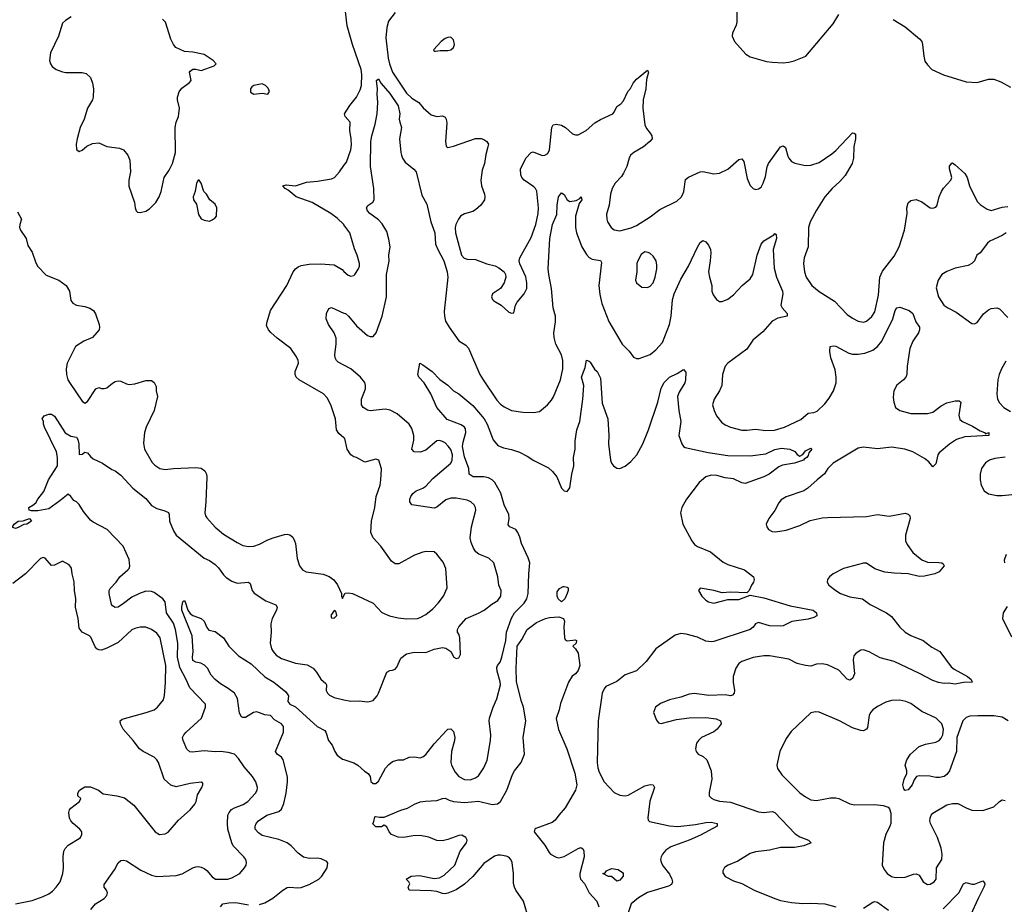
# Model space of a CAD drawing. Header units: inches. Extents: x 1682530 to 1839546, y 640742 to 791647.
# Tile 861 of 923: x 1827660 to 1834765, y 740448 to 746828. Entities that reach past the tile are written whole.
import ezdxf

# ---------------------------------------------------------------- set-up
doc = ezdxf.new("R2010")
doc.units = ezdxf.units.IN
doc.header["$MEASUREMENT"] = 0
doc.layers.add('B8724', color=7, linetype='Continuous')
doc.layers.add('B8734', color=7, linetype='Continuous')

msp = doc.modelspace()

# ---------------------------------------------------------------- linework, layer by layer
at = {"layer": 'B8724', "color": 5}
for points, elevation in [([(1828030.5, 746850), (1827990, 746822.9), (1827970, 746802.7), (1827940.3, 746710), (1827882.6, 746590), (1827874.9, 746534.9), (1827882, 746510), (1827894, 746490), (1827922.8, 746470), (1827970, 746452.2), (1827993.1, 746446.9), (1828110, 746448.4), (1828139.6, 746439.6), (1828170, 746410.7), (1828185.7, 746370), (1828193.7, 746330), (1828190.4, 746270), (1828184.4, 746250), (1828148.2, 746190), (1828124.4, 746110), (1828097.1, 746050), (1828074, 745970), (1828067.3, 745930), (1828071.1, 745891.1), (1828090, 745878), (1828110, 745886.8), (1828145.1, 745914.9), (1828185.4, 745934.6), (1828230, 745940.7), (1828290, 745914), (1828381.1, 745901.1), (1828408.7, 745888.7), (1828440.4, 745850), (1828454, 745814), (1828459.6, 745730), (1828448.7, 745670), (1828448.2, 745628.2), (1828488, 745510), (1828493, 745470), (1828500.7, 745450), (1828510, 745438.8), (1828530, 745437.3), (1828570, 745447.3), (1828597.2, 745462.8), (1828642.7, 745510), (1828666, 745550), (1828680.9, 745590), (1828703.7, 745690), (1828738, 745742), (1828762.7, 745790), (1828784, 745870), (1828782.7, 746050), (1828789.4, 746090), (1828806, 746130), (1828809.3, 746150), (1828812, 746190), (1828798.9, 746250), (1828798.9, 746270), (1828810, 746306.8), (1828830, 746334.9), (1828885.6, 746374.4), (1828898, 746390), (1828885.6, 746450), (1828890, 746457.3), (1828910.4, 746470.4), (1828930, 746470.4), (1828970, 746460.7), (1829063.7, 746496.3), (1829077.2, 746510), (1829054.9, 746534.9), (1828990, 746577), (1828910, 746595.1), (1828850, 746598), (1828787.7, 746627.7), (1828769.3, 746650), (1828750, 746688.7), (1828711.5, 746810), (1828690, 746831.8)], 720), ([(1830000, 745348.5), (1829998.9, 745350), (1829950, 745395.4), (1829904.2, 745430), (1829771.5, 745510), (1829654.3, 745550), (1829597.8, 745597.8), (1829575.1, 745610), (1829559.3, 745630), (1829583.3, 745636.7), (1829650, 745629.1), (1829730, 745657.3), (1829810, 745663.7), (1829910, 745680.9), (1829932, 745690), (1829968.6, 745731.4), (1830000, 745775.7)], 680), ([(1827643, 745443), (1827672.4, 745390), (1827660.3, 745350), (1827659.7, 745330), (1827665.8, 745310), (1827705.7, 745250), (1827719.7, 745199.7), (1827751, 745151), (1827775.3, 745075.3), (1827790, 745048.2), (1827850, 744985.3), (1827942, 744950), (1827995.5, 744910), (1828020.4, 744870), (1828030, 744802), (1828042.3, 744782.3), (1828068.8, 744768.8), (1828130, 744759.5), (1828167.3, 744747.3), (1828191.8, 744731.8), (1828207, 744707), (1828233.7, 744630), (1828236.5, 744610), (1828233.1, 744590), (1828184.7, 744535.3), (1828122, 744510), (1828062, 744470), (1828003.1, 744350), (1827995.3, 744310), (1827997.6, 744270), (1828008.4, 744230), (1828023.4, 744203.4), (1828110, 744076.3), (1828130, 744063.1), (1828150, 744074), (1828210, 744165.5), (1828230, 744176.3), (1828250, 744167.3), (1828270, 744167.3), (1828290, 744174), (1828330, 744206.8), (1828350, 744217.3), (1828370, 744222.8), (1828390, 744221), (1828430, 744201), (1828450, 744196), (1828490, 744201), (1828570, 744226.8), (1828610, 744224.7), (1828630.7, 744210.7), (1828643.6, 744183.6), (1828644.7, 744150), (1828654.8, 744110), (1828630, 744009.6), (1828571.8, 743890), (1828559.7, 743850), (1828552.7, 743772.7), (1828561.3, 743730), (1828615, 743635), (1828635.3, 743615.3), (1828671.6, 743591.6), (1828710, 743584.2), (1828770, 743591.3), (1828930, 743597.6), (1828970, 743592.7), (1828995.2, 743575.2), (1829007.6, 743550), (1829009.2, 743529.2), (1829003.5, 743350), (1828995.3, 743270), (1829000.4, 743250), (1829010, 743236.3), (1829070, 743168.7), (1829130, 743117.4), (1829230, 743056), (1829270, 743036.5), (1829310, 743027.7), (1829350, 743030.3), (1829390, 743044), (1829450, 743076.5), (1829490, 743092), (1829570, 743114.4), (1829590, 743117.1), (1829610, 743113), (1829630, 743095.5), (1829642.3, 743070), (1829649.1, 743049.1), (1829661.5, 742941.5), (1829678.4, 742890), (1829700.3, 742860.2), (1829726.5, 742846.5), (1829848.9, 742828.9), (1829892.8, 742812.8), (1829927.5, 742787.5), (1829953, 742753), (1829982, 742690), (1829982, 742670), (1829990, 742654), (1830000, 742674)], 680), ([(1830000, 743811.8), (1829963.8, 743843.8), (1829946.2, 743870), (1829938.7, 743950), (1829905.7, 744050), (1829879.6, 744099.6), (1829852, 744130), (1829677, 744230), (1829654, 744250), (1829646.6, 744270), (1829648.3, 744290), (1829671.1, 744350), (1829669.7, 744370), (1829657.5, 744397.5), (1829617, 744457), (1829518.4, 744530), (1829471.1, 744571.1), (1829454.5, 744590), (1829441.3, 744621.3), (1829445.4, 744650), (1829469.8, 744730.2), (1829588.2, 744910), (1829634, 745010), (1829649.8, 745030.2), (1829670, 745045.2), (1829690, 745055.5), (1829750, 745065.6), (1829830, 745066.4), (1829930, 745060.3), (1829986.1, 745026.1), (1830000, 745013.1)], 680), ([(1830000, 744335.7), (1829958.2, 744358.2), (1829946, 744370), (1829937.4, 744390), (1829935.1, 744410), (1829943.9, 744490), (1829942.7, 744530), (1829929.7, 744570), (1829887.3, 744630), (1829871.8, 744670), (1829874.7, 744710), (1829890, 744744), (1829910, 744752.7), (1830000, 744712.5)], 660), ([(1828172.3, 740410), (1828206, 740450), (1828269, 740490), (1828289.2, 740510), (1828293.2, 740530), (1828285.2, 740550), (1828269.3, 740570), (1828269.3, 740590), (1828344.6, 740695.4), (1828370, 740747.7), (1828390, 740762.4), (1828410, 740765.7), (1828430, 740761.1), (1828533.9, 740693.9), (1828610, 740658.6), (1828650, 740646.9), (1828790, 740654.6), (1828832.7, 740667.3), (1828910, 740710.4), (1828930, 740718), (1828950, 740719.3), (1828970, 740716.4), (1828990, 740706.4), (1829010.2, 740690.2), (1829050, 740644.9), (1829072, 740630), (1829162, 740630), (1829190, 740638), (1829249.4, 740670), (1829282.4, 740710), (1829293.3, 740730), (1829296.3, 740750), (1829291.2, 740770), (1829278.3, 740790), (1829200.9, 740870), (1829189.9, 740889.9), (1829163.1, 740990), (1829159.3, 741030), (1829162.2, 741090), (1829170.8, 741110), (1829188.7, 741131.3), (1829210, 741144.1), (1829273.5, 741166.5), (1829306.9, 741190), (1829362.4, 741250), (1829373.6, 741270), (1829376.9, 741290), (1829363.1, 741330), (1829341, 741370), (1829279.1, 741439.1), (1829239, 741499), (1829209.8, 741529.8), (1829163.6, 741543.6), (1829110, 741549.8), (1829070, 741548), (1828990, 741554.5), (1828903.7, 741543.7), (1828886.8, 741546.8), (1828866.8, 741566.8), (1828838.7, 741630), (1828835.1, 741650), (1828844.2, 741670), (1828862, 741690), (1828971.6, 741790), (1828999.7, 741870), (1829001.1, 741890), (1828888.5, 742008.5), (1828862, 742070), (1828815.7, 742155.7), (1828799.1, 742230), (1828800.6, 742330), (1828784.8, 742430), (1828770, 742474.8), (1828720.5, 742550), (1828710, 742629.4), (1828694, 742650), (1828630, 742696.8), (1828610, 742704.8), (1828570, 742705.3), (1828523.8, 742690), (1828470, 742663.5), (1828410, 742616.4), (1828370, 742591.3), (1828348.2, 742588.2), (1828330, 742599.3), (1828322, 742610), (1828306.3, 742690), (1828306.3, 742710), (1828313.6, 742726.4), (1828355.1, 742770), (1828382.4, 742810), (1828440.8, 742859.2), (1828449.7, 742870), (1828454.2, 742885.8), (1828450, 742934.5), (1828406.6, 743030), (1828292.1, 743152.1), (1828190, 743203.1), (1828170, 743218.3), (1828120.6, 743280.6), (1828090, 743331.3), (1828070, 743349.6), (1828050, 743359.5), (1828030, 743389.2), (1828010, 743406), (1827950, 743356.9), (1827870, 743301.1), (1827790, 743284.8), (1827744.5, 743284.5), (1827729.2, 743290), (1827725.6, 743310), (1827754.7, 743325.3), (1827776.5, 743343.5), (1827790, 743370.5), (1827833.9, 743426.1), (1827868.7, 743510), (1827932.2, 743610), (1827934, 743670), (1827926, 743710), (1827838.4, 743890), (1827832, 743910), (1827831.6, 743931.6), (1827822.7, 743950), (1827836, 743970), (1827870, 743983.1), (1827890, 743982.4), (1827897.5, 743977.5), (1827910, 743967.7), (1827989.3, 743849.3), (1828030, 743824.9), (1828070, 743817.6), (1828079.8, 743799.8), (1828087.2, 743770), (1828090, 743691.3), (1828110, 743693.4), (1828130, 743707.7), (1828150, 743703), (1828170, 743677.1), (1828190, 743660.4), (1828258, 743630), (1828324.1, 743584.1), (1828350, 743574), (1828390, 743544), (1828475.8, 743450), (1828570, 743374), (1828610, 743323.9), (1828650, 743301.6), (1828706.8, 743286.8), (1828733.4, 743273.4), (1828738.6, 743258.5), (1828740.6, 743210), (1828770, 743141.6), (1828790, 743110.3), (1828990, 742943.7), (1829030, 742926.3), (1829070, 742898.5), (1829094.8, 742874.8), (1829130, 742824.4), (1829150, 742804.9), (1829190, 742778.4), (1829230, 742764.4), (1829311.3, 742770), (1829322, 742762), (1829338.4, 742710), (1829352.7, 742692.7), (1829436, 742636), (1829507.6, 742607.6), (1829518, 742590), (1829513.8, 742570), (1829481.5, 742510), (1829473.4, 742470), (1829475.8, 742410), (1829467.6, 742330), (1829478, 742290), (1829488.9, 742270), (1829510, 742244.2), (1829550, 742219.6), (1829650, 742187.7), (1829734.4, 742174.4), (1829778, 742150), (1829802.9, 742122.9), (1829832, 742072), (1829870, 742040.7), (1829874, 742030), (1829871.8, 741990), (1829880.4, 741970), (1829896.1, 741956.1), (1829930, 741939.5), (1830000, 741923.4)], 660), ([(1827628.7, 740450), (1827750, 740474.3), (1827830, 740503.6), (1827870, 740523.6), (1827896.9, 740543.1), (1827923.5, 740570), (1827952.4, 740610), (1827971.6, 740670), (1827975.9, 740710), (1827972.9, 740790), (1827979.2, 740830), (1827987.1, 740850), (1828010, 740873.4), (1828090, 740921.6), (1828099.5, 740930), (1828109.5, 740950), (1828107.3, 740970), (1828093.6, 740990), (1828045.1, 741030), (1828029.8, 741049.8), (1828020.5, 741070), (1828014.3, 741110), (1828020.5, 741130), (1828030, 741141.3), (1828092.3, 741190), (1828102, 741210), (1828079, 741230), (1828079.3, 741250), (1828092.7, 741270), (1828110, 741283), (1828130, 741294), (1828170, 741294.6), (1828227.7, 741270), (1828263.4, 741243.4), (1828362, 741230), (1828416.5, 741216.5), (1828482.6, 741162.6), (1828637.3, 740970), (1828670, 740950.6), (1828710, 740954.9), (1828731.9, 740968.1), (1828804.8, 741055.2), (1828889.5, 741130), (1828924.2, 741170), (1828933.3, 741190), (1828943.5, 741236.5), (1828973.2, 741290), (1828982, 741310), (1828982, 741322), (1828968.4, 741328.4), (1828890, 741318.4), (1828790, 741295.1), (1828750, 741306), (1828703.7, 741350), (1828660.5, 741470), (1828649.5, 741490), (1828629.7, 741509.7), (1828549.8, 741549.8), (1828523.6, 741570), (1828478, 741630), (1828406.2, 741710), (1828386.6, 741750), (1828384.5, 741770), (1828398.3, 741781.7), (1828573.2, 741830), (1828629.8, 741850.2), (1828655.1, 741870), (1828697.4, 741922.6), (1828705.4, 741954.6), (1828711.9, 742048.1), (1828713.5, 742170), (1828673.8, 742370), (1828650, 742403.5), (1828610, 742429.7), (1828570, 742445.7), (1828530, 742447.3), (1828490, 742437.3), (1828470, 742426.2), (1828370, 742337), (1828290, 742294), (1828250, 742281.6), (1828230, 742282.4), (1828216.9, 742290), (1828205.2, 742305.2), (1828174.1, 742374.1), (1828163.7, 742383.7), (1828110, 742411.1), (1828090, 742438.4), (1828081.9, 742510), (1828061.8, 742590), (1828064.4, 742650), (1828055.2, 742710), (1828053.1, 742773.1), (1828038.7, 742830), (1828033.2, 742873.2), (1828016.9, 742896.9), (1827970, 742922.9), (1827910, 742894.3), (1827890, 742891.6), (1827843, 742943), (1827830, 742949.6), (1827810, 742940.7), (1827703, 742830), (1827610, 742760.4)], 680), ([(1829390, 740446.5), (1829430, 740458.5), (1829487.7, 740492.3), (1829559.5, 740550), (1829590, 740568.5), (1829610, 740571.8), (1829665.7, 740565.7), (1829690, 740568), (1829750, 740589.2), (1829818.4, 740630), (1829840.5, 740650), (1829879.6, 740710), (1829883.7, 740743.7), (1829875.8, 740755.8), (1829835.5, 740775.5), (1829810, 740779.7), (1829750, 740777.6), (1829707.9, 740788), (1829670, 740815.4), (1829619.1, 740870), (1829591.2, 740890), (1829530, 740914.5), (1829410, 740943.1), (1829382.5, 740962.5), (1829359.7, 740990), (1829358.2, 741010), (1829366, 741030), (1829383.5, 741050), (1829444.5, 741090), (1829530, 741117.8), (1829550, 741134.9), (1829566.2, 741173.8), (1829583.6, 741250), (1829593.6, 741330), (1829592, 741368), (1829562.2, 741490), (1829550, 741508.6), (1829517.4, 741530), (1829507, 741550), (1829562.5, 741690), (1829564.2, 741730), (1829550.3, 741750.3), (1829498.7, 741778.7), (1829469.7, 741809.7), (1829430, 741815.3), (1829370, 741836.4), (1829348.2, 741831.8), (1829290, 741794), (1829270, 741794.5), (1829260.8, 741800.8), (1829245.6, 741825.6), (1829230.9, 741930.9), (1829211.2, 741970), (1829164.9, 742004.9), (1829110, 742037), (1829069.7, 742070), (1829040.9, 742100.9), (1829015.1, 742150), (1828993.6, 742173.6), (1828966.7, 742186.7), (1828930, 742193.1), (1828910, 742206.2), (1828906.3, 742230), (1828911.8, 742270), (1828904.4, 742384.4), (1828830, 742569), (1828830, 742594), (1828838, 742630), (1828844, 742636), (1828850, 742636), (1828854, 742630), (1828873, 742570), (1828890, 742544), (1828910.4, 742530.4), (1828970.7, 742510), (1828990.5, 742490), (1829010, 742444.7), (1829025.8, 742425.8), (1829070, 742416), (1829130, 742370.6), (1829169.4, 742309.4), (1829240, 742240), (1829330, 742181.1), (1829430, 742088.4), (1829493.1, 742050), (1829579.5, 741979.5), (1829600.3, 741950), (1829594.9, 741910), (1829610, 741892.2), (1829650, 741872.4), (1829806, 741730), (1829861, 741701), (1829869.5, 741689.5), (1829888, 741628), (1829914.2, 741594.2), (1829933.1, 741550), (1829950, 741524.4), (1829990, 741494), (1830000, 741490.8)], 640), ([(1829109.3, 740430), (1829126.6, 740450), (1829170, 740459.3), (1829219.4, 740459.4), (1829310, 740443.6)], 640)]:
    msp.add_lwpolyline(points, dxfattribs=dict(at, elevation=elevation))
for points, elevation in [([(1829410, 746365.2), (1829350, 746354), (1829335.3, 746344.7), (1829324.7, 746330), (1829326.4, 746306.4), (1829350, 746291.3), (1829410, 746299.1), (1829450, 746292), (1829462, 746310), (1829453.2, 746333.2), (1829433.6, 746353.6)], 720), ([(1828948.5, 745671.5), (1828936, 745650), (1828927.3, 745590), (1828910.8, 745550), (1828914.8, 745530), (1828936.4, 745496.4), (1828950, 745422), (1828970, 745391.3), (1828990, 745381), (1829030, 745376), (1829050, 745384.7), (1829070, 745398), (1829079, 745410), (1829082, 745470), (1829070, 745497.2), (1829032.7, 745530), (1829008.7, 745570), (1828988.7, 745590), (1828968.7, 745650), (1828955.3, 745670)], 720), ([(1827630, 743159), (1827610, 743166), (1827609.3, 743169.3), (1827619.3, 743190), (1827649, 743210), (1827685.4, 743214.6), (1827730, 743230.8), (1827744.7, 743210), (1827712, 743190), (1827690, 743186), (1827650, 743166)], 660), ([(1829930, 742566), (1829906, 742530), (1829910, 742514), (1829930, 742512), (1829948, 742530), (1829942, 742562)], 680)]:
    msp.add_lwpolyline(points, close=True, dxfattribs=dict(at, elevation=elevation))
at = {"layer": 'B8734', "color": 5}
for points, elevation in [([(1830000, 745775.7), (1830018.4, 745801.6), (1830048.7, 745890), (1830054.9, 745925.1), (1830052.8, 745970), (1830041.5, 746030), (1830044.2, 746090), (1830009.7, 746130), (1830004.2, 746150), (1830042.6, 746210), (1830090.7, 746270), (1830117.6, 746322.4), (1830126.1, 746353.9), (1830128, 746432), (1830124.4, 746470), (1830062.1, 746650), (1830023.3, 746783.3), (1830004, 746950), (1830000, 746962.8)], 680), ([(1830370, 746879.3), (1830322, 746818), (1830308.4, 746771.6), (1830302.9, 746697.1), (1830319.3, 746550), (1830327.9, 746510), (1830350, 746448.6), (1830450, 746299.3), (1830490, 746263.2), (1830540.3, 746230), (1830572, 746192), (1830630, 746141.6), (1830668.9, 746128.9), (1830710, 746134.4), (1830730, 746124), (1830737, 746110), (1830741.7, 746081.7), (1830733, 745950), (1830736.9, 745916.9), (1830742, 745910), (1830750, 745906.8), (1830790, 745916.3), (1830950, 745972.2), (1830990, 745970.4), (1831010, 745964.9), (1831030.4, 745950.4), (1831038.4, 745938.4), (1831042, 745930), (1831039.1, 745910), (1831023, 745857), (1831012.9, 745790), (1830997.8, 745742.2), (1830987.8, 745670), (1830992.9, 745630), (1831014, 745570), (1831016.9, 745550), (1831013.6, 745530), (1830987.9, 745490), (1830950, 745456.4), (1830930, 745444.8), (1830870, 745428.4), (1830842, 745410), (1830825.7, 745390), (1830808.3, 745351.7), (1830803.2, 745330), (1830804.2, 745290), (1830848.3, 745130), (1830867.9, 745107.9), (1830890, 745100.1), (1830950, 745097.5), (1831030, 745067.6), (1831090, 745051.8), (1831118.6, 745038.6), (1831156.3, 745010), (1831166.4, 744990), (1831168.4, 744970), (1831157, 744930), (1831128.5, 744890), (1831072, 744850), (1831064, 744830), (1831071.8, 744810), (1831080.9, 744800.9), (1831134.8, 744770), (1831190, 744718), (1831210, 744712), (1831226, 744714), (1831238, 744770), (1831249.4, 744790), (1831299.6, 744850), (1831318.9, 744890), (1831319.7, 744930), (1831312.8, 744972.8), (1831267.9, 745067.9), (1831264.2, 745090), (1831269.7, 745110), (1831350, 745257.1), (1831383.9, 745350), (1831402, 745430), (1831404.1, 745470), (1831391.1, 745591.1), (1831381.8, 745610), (1831370, 745621.8), (1831300.5, 745670), (1831283.5, 745690), (1831275.4, 745710), (1831273.3, 745750), (1831311.7, 745828.3), (1831350, 745871.3), (1831364.7, 745875.3), (1831430, 745848.4), (1831450, 745850.4), (1831470, 745863.8), (1831482, 745890), (1831498.9, 746050), (1831510, 746070.4), (1831530, 746075.6), (1831570, 746066.7), (1831597.6, 746050), (1831650, 746003.7), (1831670, 745997), (1831690, 745998.7), (1831747, 746030), (1831810, 746083.1), (1831850, 746108.2), (1831939, 746150), (1831950, 746161), (1831970, 746202.8), (1831998.3, 746221.7), (1832016.9, 746243.1), (1832049.5, 746310), (1832068.1, 746331.9), (1832087.8, 746370), (1832110, 746399.5), (1832190, 746464.7), (1832196.3, 746450), (1832182.3, 746397.7), (1832179.1, 746330), (1832158.3, 746250), (1832155.8, 746190), (1832170.8, 746070.8), (1832183.4, 746043.4), (1832210.3, 746010), (1832220.4, 745990), (1832223, 745970), (1832208.2, 745950), (1832161.7, 745910), (1832091.3, 745870), (1832067.8, 745850), (1832057.3, 745830), (1832040.1, 745770), (1832018.1, 745721.9), (1832002.6, 745697.4), (1831956.5, 745650), (1831934.6, 745610), (1831922.8, 745570), (1831914.6, 745490), (1831893.8, 745426.2), (1831895.8, 745390), (1831902.4, 745370), (1831928.2, 745330), (1831950, 745312.7), (1831990, 745305.3), (1832073.3, 745326.7), (1832110, 745344), (1832210, 745405.5), (1832280, 745460), (1832401, 745519), (1832432.2, 745547.8), (1832445.6, 745570), (1832453, 745590), (1832465.6, 745674.4), (1832487, 745693), (1832570, 745730.3), (1832590, 745733.1), (1832670, 745717), (1832710, 745720.3), (1832769.5, 745750), (1832850, 745820.5), (1832870, 745824), (1832886, 745806), (1832910, 745682), (1832930, 745631.3), (1832952, 745610), (1832970, 745604), (1832990, 745607.3), (1833010, 745621), (1833026, 745650), (1833042, 745698), (1833053.7, 745766.3), (1833062.4, 745790), (1833150, 745910.4), (1833170, 745919.3), (1833186.9, 745906.9), (1833203.1, 745843.1), (1833210, 745828.2), (1833230, 745805.7), (1833254.5, 745794.5), (1833330, 745775.3), (1833370, 745779.6), (1833430, 745799.2), (1833519.4, 745860.6), (1833550, 745885.7), (1833670, 746013), (1833682, 746010), (1833690, 746002), (1833691.6, 745970), (1833679.5, 745910), (1833676.5, 745830), (1833666.5, 745790), (1833616.6, 745703.4), (1833579.1, 745660.9), (1833521.7, 745610), (1833469.5, 745550.5), (1833410, 745455.1), (1833364, 745370), (1833351.6, 745330), (1833348.9, 745190), (1833321.1, 745110), (1833316.5, 745070), (1833324, 745010), (1833335.6, 744970), (1833375.3, 744910), (1833428.5, 744868.5), (1833538.5, 744798.5), (1833630, 744702.4), (1833670, 744674.4), (1833710, 744654.4), (1833750, 744646.7), (1833770, 744654), (1833810, 744688.5), (1833830, 744720.7), (1833857.6, 744842.4), (1833867.5, 744970), (1833885.6, 745014.4), (1833970, 745122), (1834006.3, 745190), (1834045, 745310), (1834063.8, 745430), (1834062.6, 745470), (1834070, 745506), (1834090, 745524.9), (1834130, 745530.4), (1834170, 745514.9), (1834230, 745470.7), (1834250, 745467.7), (1834270, 745476), (1834281.2, 745490), (1834294.5, 745550), (1834311.5, 745590), (1834326.4, 745613.6), (1834378.7, 745670), (1834386, 745690), (1834368.4, 745751.5), (1834370, 745771.3), (1834386.8, 745793.2), (1834390, 745794.8), (1834410, 745782), (1834478.9, 745718.9), (1834495.8, 745690), (1834514.9, 745630), (1834570, 745516), (1834590, 745494.8), (1834641.1, 745461.1), (1834670.9, 745450.9), (1834750, 745476.3), (1834790, 745481)], 680), ([(1832834.9, 746910), (1832834, 746810), (1832830.3, 746789.7), (1832803, 746730), (1832802, 746710), (1832819.1, 746670), (1832899.2, 746579.2), (1832930, 746560.4), (1833050, 746527.4), (1833090, 746520.9), (1833170, 746517.4), (1833210, 746521.3), (1833248.2, 746531.8), (1833333.7, 746566.3), (1833530, 746798), (1833570, 746864.9)], 720), ([(1833963, 746830), (1834050, 746776.5), (1834154, 746690), (1834168.7, 746670), (1834174.6, 746650), (1834184, 746564), (1834192.4, 746530), (1834210, 746502), (1834242, 746470), (1834326.8, 746430), (1834490, 746381.1), (1834570, 746374.6), (1834650, 746398.3), (1834690, 746399.5), (1834739.4, 746379.4), (1834810, 746340.5)], 720), ([(1830000, 744712.5), (1830010, 744708), (1830033.1, 744690), (1830090, 744618.9), (1830169.2, 744549.2), (1830190, 744542.4), (1830210, 744543.8), (1830231.2, 744570), (1830275.4, 744690), (1830306, 744830), (1830307.3, 744990), (1830325.3, 745085.3), (1830322.8, 745130), (1830333, 745190), (1830324.5, 745244.5), (1830310, 745300.7), (1830276.6, 745356.6), (1830250, 745383.5), (1830186.6, 745430), (1830169.7, 745450), (1830163.6, 745470), (1830171.5, 745488.5), (1830208.6, 745511.4), (1830216.8, 745530), (1830215, 745610), (1830192.6, 745770), (1830195, 745950), (1830200.3, 745990), (1830226, 746074), (1830239.2, 746150), (1830244.1, 746230), (1830239.1, 746290), (1830242, 746330), (1830234, 746390), (1830250, 746402.8), (1830268.1, 746368.1), (1830330, 746295.3), (1830390, 746206), (1830403.8, 746150), (1830399.2, 746110), (1830402, 746090), (1830414.9, 746050), (1830401.3, 745970), (1830409.1, 745870), (1830414.4, 745850), (1830422, 745830), (1830441.3, 745801.3), (1830503.7, 745750), (1830520.9, 745730), (1830563, 745563), (1830598.2, 745498.2), (1830627.4, 745370), (1830655.1, 745290), (1830661.4, 745210), (1830677.5, 745170), (1830719.8, 745090), (1830744.7, 745010), (1830749.2, 744970), (1830723.6, 744723.6), (1830724.9, 744690), (1830733, 744653), (1830758, 744610), (1830830, 744510.8), (1830879.5, 744479.5), (1830899, 744459), (1830980.9, 744270), (1831003.6, 744230), (1831103.9, 744083.9), (1831130, 744054.6), (1831156.4, 744036.4), (1831210, 744010.3), (1831290, 743997.3), (1831370, 743995.8), (1831410, 744003.1), (1831469.6, 744050), (1831497.2, 744082.8), (1831511.7, 744108.3), (1831561.7, 744230), (1831579.8, 744310), (1831580.4, 744370), (1831569.7, 744410), (1831528.1, 744488.1), (1831516.5, 744536.5), (1831513.4, 744570), (1831525.4, 744650), (1831525.6, 744690), (1831509.1, 744750), (1831498, 744890), (1831477.3, 744990), (1831473.7, 745030), (1831485, 745250), (1831505.7, 745350), (1831536.5, 745423.5), (1831537.5, 745490), (1831547.2, 745550), (1831570, 745579.3), (1831590, 745566.8), (1831610, 745528), (1831630, 745517.1), (1831675.9, 745524.1), (1831701.2, 745538.8), (1831710.7, 745550), (1831716.3, 745530), (1831696.5, 745503.5), (1831671.2, 745410), (1831671.8, 745330), (1831677.3, 745290), (1831717.3, 745190), (1831750, 745135.5), (1831770, 745113.2), (1831790, 745099.7), (1831850.2, 745090.2), (1831857.8, 745077.7), (1831839, 744910), (1831845.3, 744845.3), (1831860.4, 744780.4), (1831912.1, 744652), (1831990, 744517.1), (1832008.6, 744488.6), (1832058.2, 744438.2), (1832090, 744394), (1832110, 744384.9), (1832130, 744385.5), (1832210, 744414), (1832250, 744446.7), (1832299.4, 744500.6), (1832350, 744630.6), (1832362, 744690), (1832371.7, 744808.3), (1832381.6, 744850), (1832430, 744957.4), (1832487.1, 745050), (1832550, 745187.3), (1832570, 745221), (1832590, 745234.8), (1832610, 745226.8), (1832630, 745201), (1832643.8, 745170), (1832646.4, 745146.4), (1832642.3, 745090), (1832630.3, 745010), (1832637, 744970), (1832654.9, 744910), (1832655.5, 744870), (1832663.4, 744843.4), (1832687.3, 744810), (1832710, 744796.3), (1832730, 744796.3), (1832770, 744813.4), (1832810, 744843), (1832873, 744910), (1832930, 744958.9), (1832950.6, 744990), (1832982.4, 745130), (1833009.8, 745210), (1833030, 745233.2), (1833102.9, 745277.1), (1833110, 745286), (1833119.1, 745279.1), (1833122, 745250), (1833097.3, 745170), (1833103.8, 745036.2), (1833120.7, 744970), (1833163.2, 744870), (1833166.2, 744850), (1833153.4, 744770), (1833160.8, 744750), (1833198, 744710), (1833199.1, 744690), (1833130, 744676.2), (1833090, 744654.8), (1833022.5, 744577.5), (1832950, 744515.8), (1832908, 744452), (1832770.3, 744350), (1832751.2, 744328.8), (1832730.3, 744270), (1832727, 744190), (1832709.1, 744150.9), (1832670.4, 744090), (1832660.3, 744050), (1832670.3, 744010), (1832688.5, 743970), (1832725.1, 743925.1), (1832750, 743906.7), (1832790, 743888.8), (1832870, 743867.6), (1832907.5, 743867.5), (1832970, 743875.6), (1833044.2, 743864.2), (1833107.1, 743867.1), (1833179.6, 743890), (1833295.9, 743944.1), (1833350, 743990.2), (1833390, 743994.4), (1833414.9, 744005.1), (1833470, 744057), (1833502.2, 744097.8), (1833533.5, 744150), (1833552.1, 744210), (1833552.2, 744250), (1833543.8, 744303.8), (1833514.3, 744390), (1833505.6, 744434.4), (1833509.5, 744470.5), (1833530, 744476.3), (1833550, 744472.7), (1833643.4, 744423.4), (1833670, 744415.5), (1833710, 744415), (1833758.2, 744421.8), (1833815.2, 744444.8), (1833850, 744470.2), (1833880.8, 744510), (1833960.6, 744670), (1833976.8, 744730), (1833990, 744748.7), (1834010, 744754.2), (1834078, 744730), (1834103.7, 744710), (1834127, 744650), (1834152, 744610), (1834153.1, 744590), (1834144.9, 744570), (1834103.7, 744510), (1834084.3, 744455.7), (1834063.2, 744330), (1834061.5, 744270), (1834054.3, 744250), (1834037, 744230), (1833990, 744192.6), (1833968.4, 744150), (1833963.8, 744103.8), (1833968.5, 744068.5), (1833980.7, 744030), (1834010, 744008.2), (1834090, 743988.5), (1834210, 743988.4), (1834250, 743998.4), (1834310, 744043), (1834350, 744064), (1834410, 744078.8), (1834438, 744078), (1834450.4, 744070.3), (1834436.2, 743976.2), (1834444.5, 743944.5), (1834464, 743930), (1834536.4, 743896.4), (1834590, 743861.6), (1834622, 743850), (1834630, 743842), (1834654, 743850), (1834654, 743830), (1834480, 743820), (1834420.5, 743799.5), (1834370, 743766), (1834295.8, 743704.2), (1834285.6, 743690), (1834270, 743625.2), (1834250, 743604), (1834219.9, 743639.9), (1834190, 743664.1), (1834104.7, 743710), (1834047, 743730), (1833950, 743746), (1833850, 743732.3), (1833750, 743744.7), (1833710, 743737.9), (1833530.2, 743630), (1833490.3, 743590), (1833467.9, 743552.1), (1833413.4, 743510), (1833348, 743450), (1833317.1, 743430), (1833190, 743385.5), (1833155.1, 743364.9), (1833137.1, 743342.9), (1833110, 743287.6), (1833065.5, 743230), (1833047.7, 743190), (1833050.6, 743170), (1833064, 743150), (1833090, 743135.5), (1833113.2, 743133.2), (1833190, 743146), (1833290, 743179.3), (1833365.1, 743214.9), (1833450, 743234), (1833490, 743238.5), (1833770, 743243.6), (1833850, 743258), (1833932.9, 743247.1), (1834050, 743268.2), (1834070, 743262), (1834082, 743250), (1834084.4, 743230), (1834051.3, 743110), (1834052.3, 743070), (1834063, 743043), (1834105.2, 742985.2), (1834170, 742931.6), (1834210, 742914.9), (1834293.4, 742913.4), (1834314, 742910), (1834323.6, 742903.6), (1834331.3, 742890), (1834295.5, 742844.5), (1834264.7, 742830), (1834190, 742814.7), (1834150, 742813), (1834072, 742832), (1833970, 742835.6), (1833903.6, 742843.6), (1833830, 742868.3), (1833770, 742907.8), (1833750, 742908.2), (1833604.9, 742870), (1833530.6, 742830), (1833503, 742810), (1833488, 742790), (1833485.5, 742770), (1833498, 742750), (1833548.5, 742710), (1833582.4, 742690), (1833650, 742666.4), (1833742.8, 742650), (1833798, 742610), (1833915.3, 742550), (1833950, 742523.1), (1834010, 742447.6), (1834050, 742410.3), (1834090, 742386), (1834179.1, 742350), (1834242.3, 742302.3), (1834298.8, 742270), (1834381.5, 742161.5), (1834403.5, 742143.5), (1834499.1, 742090), (1834526, 742070), (1834532, 742050), (1834470, 742046.6), (1834410, 742036), (1834362.5, 742042.5), (1834330, 742040.7), (1834290, 742047.8), (1834250, 742063), (1834153.4, 742113.4), (1833970, 742197.8), (1833870, 742226), (1833790, 742269.7), (1833750, 742282.4), (1833730, 742279.6), (1833710, 742269.6), (1833690, 742254.5), (1833679.9, 742240.1), (1833673.7, 742210), (1833684.9, 742110), (1833670, 742076), (1833650, 742063.7), (1833630, 742072), (1833570, 742136.9), (1833490, 742175.8), (1833450, 742182.4), (1833410, 742178.9), (1833370, 742166), (1833330, 742169.6), (1833270, 742184.2), (1833210, 742216), (1833070, 742240.5), (1833030, 742239.7), (1832952.4, 742227.6), (1832870, 742198.9), (1832850, 742183.6), (1832827.8, 742150), (1832807.8, 742090), (1832807.4, 742050), (1832818, 741990), (1832815.3, 741970), (1832803.6, 741956.4), (1832790, 741951), (1832750, 741958.2), (1832632.6, 741952.6), (1832530, 741967.3), (1832490, 741962.4), (1832430, 741941.3), (1832350, 741921.3), (1832284.2, 741895.8), (1832248, 741870), (1832233.4, 741830), (1832254.9, 741774.9), (1832270, 741756), (1832290, 741750.6), (1832400, 741780), (1832490, 741793.6), (1832610, 741794.6), (1832684.7, 741784.7), (1832716, 741770), (1832720.7, 741750), (1832694, 741710), (1832670, 741691.8), (1832580.7, 741650), (1832557.3, 741630), (1832544.9, 741610), (1832536.4, 741570), (1832542, 741550), (1832556.3, 741530), (1832592.7, 741512.7), (1832617.6, 741490), (1832650.3, 741410), (1832654, 741350), (1832634, 741254), (1832636.3, 741230), (1832652.1, 741212.1), (1832670, 741203.1), (1832710, 741191.8), (1832790, 741183.9), (1832990, 741115.2), (1833030, 741109.1), (1833090, 741116.1), (1833109.2, 741109.2), (1833256.8, 740956.8), (1833290, 740934), (1833350.8, 740910), (1833370.8, 740890), (1833318, 740870), (1833250, 740857.2), (1833150, 740856.4), (1833070, 740838.3), (1832970, 740826.6), (1832930, 740814.3), (1832842.5, 740757.5), (1832771.3, 740730), (1832746.2, 740713.8), (1832734, 740690), (1832734.4, 740674.4), (1832750, 740647.7), (1832810, 740617.1), (1832870, 740596.4), (1832958.8, 740550), (1833110, 740489.1), (1833150, 740476.1), (1833230, 740461.2), (1833310, 740454.2), (1833370, 740456.2), (1833470, 740451.1), (1833550, 740430.2)], 660), ([(1830000, 745013.1), (1830030, 744984.9), (1830050, 744977.3), (1830070, 744982.8), (1830077.2, 744990), (1830105.2, 745030), (1830111.8, 745050), (1830111.8, 745070), (1830096.2, 745130), (1830075.8, 745175.8), (1830042.6, 745290), (1830000, 745348.5)], 680), ([(1834778, 745290), (1834750, 745271.8), (1834661.1, 745230), (1834643.2, 745216.8), (1834590, 745146), (1834566.8, 745130), (1834550.4, 745090), (1834531.4, 745068.6), (1834504.4, 745055.6), (1834410, 745036.1), (1834350, 745011.8), (1834315.3, 744990), (1834288.3, 744950), (1834274.4, 744894.4), (1834290.4, 744830), (1834328.2, 744770), (1834356.3, 744750), (1834418, 744718), (1834530, 744637.3), (1834550, 744634), (1834570, 744644), (1834614.3, 744705.7), (1834650, 744735.5), (1834670, 744746), (1834710, 744750.4), (1834730, 744743.8), (1834790, 744680.5)], 680), ([(1830000, 741490.8), (1830070, 741468.2), (1830100.7, 741450), (1830147.1, 741407.1), (1830174, 741390), (1830188, 741370), (1830193.7, 741333.7), (1830210, 741318.8), (1830230, 741318.8), (1830250, 741336), (1830299.7, 741430), (1830323.1, 741456.9), (1830350, 741478), (1830390, 741490.5), (1830430, 741490.5), (1830470, 741507.7), (1830510, 741510.7), (1830550, 741504), (1830570, 741510.6), (1830590, 741528), (1830650, 741603.8), (1830739.3, 741700.7), (1830750, 741710.7), (1830770, 741713.4), (1830790, 741694), (1830799.3, 741650), (1830797.7, 741630), (1830775.2, 741550), (1830772.1, 741470), (1830775.2, 741450), (1830801.7, 741401.7), (1830830, 741370.3), (1830870, 741347.2), (1830910, 741346), (1830950, 741359.5), (1830970, 741373), (1831010, 741430.7), (1831032.5, 741487.5), (1831058.5, 741630), (1831059.7, 741670), (1831047.8, 741770), (1831049.7, 741790.3), (1831076.3, 741870), (1831102.7, 741930), (1831129, 742030), (1831127.7, 742052.3), (1831106.2, 742130), (1831104.2, 742155.8), (1831107.9, 742170), (1831125.9, 742194.1), (1831138.6, 742230), (1831167.5, 742350), (1831171.7, 742410), (1831208.8, 742511.2), (1831229.8, 742550), (1831300.8, 742619.2), (1831319.9, 742650), (1831329.1, 742690), (1831333.4, 742830), (1831340.6, 742910), (1831330, 742945.6), (1831282, 743050), (1831270, 743096), (1831255.1, 743130), (1831239.7, 743150), (1831198, 743170), (1831185.8, 743185.8), (1831192.9, 743230), (1831190, 743258.4), (1831156.1, 743330), (1831132.4, 743412.4), (1831087.5, 743490), (1831070.3, 743510.3), (1831043.4, 743523.4), (1831010, 743530.5), (1830931.4, 743531.4), (1830903.1, 743550), (1830901.7, 743590), (1830870, 743674.8), (1830854.6, 743750), (1830858.9, 743781.1), (1830879.6, 743850), (1830876.7, 743876.7), (1830868.9, 743890), (1830846.5, 743906.5), (1830745.2, 743945.2), (1830669.7, 744030), (1830626.6, 744130), (1830578, 744210), (1830541.2, 744250), (1830533.2, 744270), (1830548, 744350), (1830570, 744338.8), (1830635.8, 744290), (1830692.2, 744232.2), (1830750, 744191.7), (1830790, 744152), (1830830, 744128.5), (1830930, 744046.3), (1831010.9, 743950), (1831032.4, 743910), (1831077.5, 743797.5), (1831110, 743758), (1831150, 743739.6), (1831210, 743727.7), (1831267.7, 743707.7), (1831320.9, 743680.9), (1831370, 743648.9), (1831475.6, 743595.6), (1831505.5, 743570), (1831534.9, 743530), (1831570.8, 743450), (1831590, 743430.8), (1831610, 743424.7), (1831630, 743451.3), (1831643.1, 743550), (1831658.7, 743610), (1831656.1, 743670), (1831668.8, 743730), (1831667.9, 743790), (1831681.1, 743870), (1831701.2, 743930), (1831723.2, 744090), (1831729.8, 744190), (1831714, 744250), (1831740.1, 744319.9), (1831750, 744372), (1831770, 744366), (1831777.5, 744357.5), (1831808.4, 744308.4), (1831826.8, 744290), (1831850, 744242), (1831862.7, 744062.7), (1831904.5, 743950), (1831910.2, 743830), (1831908.4, 743770), (1831924, 743650), (1831930.3, 743630.3), (1831943.8, 743610), (1831970, 743593), (1831990, 743590.5), (1832030, 743608), (1832070, 743641.6), (1832112.4, 743690), (1832156.5, 743770), (1832198.3, 743870), (1832263.8, 744070), (1832289.9, 744170.1), (1832310, 744210.4), (1832349.5, 744250), (1832403.9, 744276.1), (1832450, 744304.7), (1832466.4, 744286.4), (1832465.3, 744230), (1832460.3, 744210), (1832418.2, 744141.8), (1832407.8, 744110), (1832415.8, 744010), (1832430.2, 743930), (1832416.5, 743830), (1832437.1, 743770), (1832450, 743750.7), (1832462.6, 743742.6), (1832627, 743707), (1832770, 743684.7), (1832930, 743682), (1833044.3, 743695.7), (1833110, 743727.3), (1833157.1, 743737.1), (1833218, 743730), (1833252.5, 743712.5), (1833270, 743691.3), (1833290, 743681), (1833310, 743691), (1833330, 743718), (1833370, 743738), (1833376, 743730), (1833355.3, 743704.7), (1833350, 743684), (1833340.7, 743670), (1833321.7, 743658.3), (1833316.3, 743650), (1833251.3, 743630), (1833164.8, 743615.2), (1833137.7, 743602.3), (1833067.3, 743550), (1833030.8, 743530), (1832896.1, 743483.9), (1832870, 743487.6), (1832810, 743516.5), (1832750, 743523.6), (1832690, 743540.6), (1832650, 743542), (1832610.1, 743529.9), (1832564, 743490), (1832471.7, 743370), (1832438, 743310), (1832428.7, 743270), (1832445.5, 743190), (1832509.2, 743070), (1832530, 743043.1), (1832550, 743029.1), (1832644.9, 742990), (1832735.9, 742915.9), (1832770, 742898.9), (1832890, 742859.1), (1832956, 742810), (1832958.8, 742790), (1832954.8, 742770), (1832940.7, 742750), (1832924.7, 742710), (1832906, 742694), (1832790, 742698), (1832730, 742694), (1832670, 742711.3), (1832570, 742728), (1832558, 742710), (1832582, 742670), (1832610, 742640.5), (1832630, 742628.4), (1832670, 742619.3), (1832770, 742647), (1832850, 742644.9), (1832930, 742678), (1833030, 742657.6), (1833220, 742600), (1833384.7, 742570), (1833410.4, 742550), (1833412.5, 742527.5), (1833390, 742515.1), (1833350, 742503.6), (1833232.6, 742487.4), (1833170, 742456.2), (1833150, 742453.6), (1833070, 742455.4), (1832990, 742479.8), (1832970.2, 742469.8), (1832953.6, 742446.4), (1832930, 742428.9), (1832670, 742343.5), (1832650, 742340.4), (1832610, 742346), (1832550, 742374.8), (1832470, 742395.4), (1832430, 742399.7), (1832390, 742389.6), (1832250.3, 742289.7), (1832180, 742200), (1832110, 742131.6), (1832030, 742102.4), (1831970, 742055.1), (1831890, 742017.6), (1831878.6, 742001.4), (1831864.2, 741970), (1831833.6, 741770), (1831827.9, 741470), (1831831, 741431), (1831840.3, 741400.3), (1831876.5, 741330), (1831950, 741254.9), (1831990, 741234), (1832029.6, 741230.4), (1832050, 741234.4), (1832170, 741303.1), (1832210, 741312.7), (1832231, 741310), (1832240.7, 741290), (1832207.9, 741192.1), (1832191.8, 741071.8), (1832194.9, 741054.9), (1832205.6, 741045.6), (1832350, 741014.5), (1832410, 741008.4), (1832537.1, 741023), (1832610, 741038), (1832650, 741039.3), (1832693, 741030), (1832692.7, 741010), (1832573.5, 740946.5), (1832490.5, 740909.5), (1832358.7, 740861.3), (1832322.8, 740837.2), (1832298.6, 740810), (1832288.2, 740790), (1832285, 740770), (1832287.9, 740750), (1832302.5, 740722.5), (1832350, 740664), (1832366.4, 740630), (1832370, 740608.7), (1832363, 740590), (1832342, 740578), (1832190, 740532.3), (1832125.6, 740494.4), (1832072, 740450), (1832039.1, 740350)], 640), ([(1830000, 741923.4), (1830050, 741911.8), (1830110, 741915.3), (1830171.8, 741908.2), (1830210, 741917.3), (1830238.4, 741950), (1830249.7, 741970.3), (1830310, 742121), (1830330, 742134), (1830350, 742136), (1830370, 742144.7), (1830380.9, 742159.1), (1830410, 742224), (1830450, 742253.4), (1830510, 742267.2), (1830590, 742263.7), (1830650, 742286.7), (1830710, 742299.1), (1830734, 742294), (1830770.7, 742270.7), (1830792, 742230), (1830810, 742221), (1830830, 742226), (1830842, 742250), (1830835.1, 742370), (1830832, 742390), (1830818.4, 742410), (1830819.6, 742430), (1830829.7, 742450), (1830882, 742510), (1830970, 742547.2), (1831011.8, 742570), (1831067, 742613), (1831110, 742639.1), (1831132.8, 742670), (1831133.3, 742710), (1831117.6, 742750), (1831109.6, 742810), (1831081.6, 742910), (1831044.7, 742944.7), (1830973.5, 742973.5), (1830951.6, 742990), (1830935.3, 743015.3), (1830917.4, 743057.4), (1830911, 743090), (1830920.5, 743170), (1830951.5, 743290), (1830949.6, 743310), (1830939.5, 743330), (1830915.1, 743350), (1830890, 743362.3), (1830810, 743377), (1830770, 743376.2), (1830735.7, 743364.3), (1830670, 743313.1), (1830650, 743305), (1830505.4, 743325.4), (1830489.7, 743329.7), (1830475.6, 743350), (1830474.3, 743370), (1830481.7, 743390), (1830496.4, 743410), (1830521.6, 743430), (1830570, 743448.2), (1830590, 743462.7), (1830640.4, 743519.7), (1830771, 743630), (1830781.4, 743650), (1830782.2, 743690), (1830770, 743727.8), (1830753, 743753), (1830730, 743775.8), (1830710, 743786.6), (1830690, 743792.8), (1830670, 743791.2), (1830590, 743724), (1830550, 743708.3), (1830506, 743710), (1830489.8, 743730), (1830503.7, 743796.3), (1830505.1, 743830), (1830490, 743879.5), (1830470, 743909.6), (1830384.7, 743984.7), (1830332.4, 744012.4), (1830297.8, 744017.8), (1830190, 744006.6), (1830170, 744011.1), (1830138.4, 744030), (1830127.4, 744050), (1830125.3, 744090), (1830154.9, 744165.1), (1830156.2, 744190), (1830151.2, 744211.2), (1830118.7, 744250), (1830050, 744308.7), (1830000, 744335.7)], 660), ([(1834775.8, 744364.2), (1834744.5, 744310), (1834727.5, 744270), (1834719.3, 744230), (1834710.3, 744130), (1834716.9, 744090), (1834730, 744064.4), (1834760.3, 744030), (1834810, 744002.2)], 680), ([(1830000, 742674), (1830008.7, 742691.3), (1830030, 742694.8), (1830062, 742690), (1830210, 742619.3), (1830272.2, 742552.2), (1830327.4, 742527.4), (1830390, 742513.6), (1830450, 742506.9), (1830529.8, 742510.2), (1830550, 742515.6), (1830590, 742537.4), (1830640.4, 742579.6), (1830680, 742620), (1830718, 742670), (1830745.6, 742730), (1830735.1, 742870), (1830716.3, 742916.3), (1830670, 742972.7), (1830650, 742989.3), (1830592.5, 742992.5), (1830570, 742986.6), (1830510, 742965.1), (1830396.7, 742903.3), (1830370, 742904.5), (1830342.8, 742922.8), (1830266.3, 743030), (1830209.7, 743090), (1830193.8, 743130), (1830198.2, 743210), (1830223.1, 743310), (1830232.4, 743390), (1830261, 743470), (1830267.1, 743510), (1830269.7, 743589.7), (1830252.3, 743650), (1830230, 743659.3), (1830150, 743636.2), (1830090, 743669.6), (1830070, 743674.7), (1830049.7, 743690), (1830023.9, 743730), (1830006.2, 743806.2), (1830000, 743811.8)], 680), ([(1834770, 743672.9), (1834697.3, 743662.7), (1834657.3, 743650), (1834629, 743631), (1834599.3, 743590), (1834590.4, 743549.7), (1834590.3, 743510), (1834597.6, 743470), (1834619.1, 743430), (1834650, 743408), (1834710, 743396.4), (1834750, 743395.8), (1835010, 743422.2)], 680), ([(1834779.5, 742970), (1834763.7, 742930), (1834767, 742910)], 680), ([(1834784.6, 742595.4), (1834757.6, 742550), (1834752.4, 742510), (1834817.1, 742377.1)], 680), ([(1831336.9, 740330), (1831294.6, 740470), (1831239.1, 740550), (1831229.9, 740570), (1831222.3, 740597.7), (1831224.4, 740670), (1831213.4, 740750), (1831204.8, 740770), (1831190, 740787), (1831170, 740795.4), (1831130, 740802.7), (1831110, 740802), (1831086, 740794), (1831010, 740742.8), (1830930, 740648.2), (1830870, 740593.3), (1830809, 740551), (1830750, 740527.3), (1830730, 740522.9), (1830710, 740524.5), (1830670, 740539.3), (1830630, 740545.2), (1830470, 740549.2), (1830462, 740570), (1830474.6, 740594.6), (1830468.4, 740608.4), (1830448.7, 740630), (1830486, 740650), (1830544.9, 740655.1), (1830650, 740632.8), (1830690, 740639.2), (1830723.2, 740656.8), (1830798.9, 740730), (1830838.3, 740830), (1830883.5, 740890), (1830889.6, 740910), (1830879.6, 740930), (1830850, 740946.6), (1830830, 740944.2), (1830750, 740913.8), (1830710, 740904.8), (1830670, 740907.7), (1830611.4, 740931.4), (1830550, 740944.4), (1830498.2, 740941.8), (1830430, 740929.8), (1830390, 740932.8), (1830344, 740950), (1830326, 740970), (1830310, 741006), (1830290, 741018), (1830270, 741006), (1830230, 741006), (1830208, 741028), (1830216.4, 741043.6), (1830222, 741078), (1830230, 741082), (1830255.3, 741075.3), (1830290, 741076), (1830410, 741127), (1830458.8, 741141.2), (1830509.5, 741170), (1830550, 741185.5), (1830587.5, 741192.5), (1830670, 741195.8), (1830710, 741210.4), (1830730, 741212.2), (1830758, 741198), (1830789.4, 741189.4), (1830870, 741182.2), (1830970, 741191.3), (1831070, 741166.4), (1831107.9, 741172.1), (1831129.8, 741190.2), (1831174, 741270), (1831215.2, 741384.8), (1831230, 741410.5), (1831278.4, 741470), (1831301.6, 741530), (1831293.7, 741650), (1831312.2, 741770), (1831295.5, 741870), (1831277.5, 741917.5), (1831244.5, 742055.5), (1831241.7, 742150), (1831250, 742310.4), (1831283.5, 742356.5), (1831321.6, 742430), (1831390, 742480.5), (1831454, 742510), (1831484.2, 742515.8), (1831550, 742521.7), (1831584, 742510), (1831590.4, 742490), (1831586.8, 742450), (1831590.5, 742370.5), (1831597.3, 742357.3), (1831610, 742347.3), (1831670, 742356.3), (1831678.8, 742350), (1831674.8, 742330), (1831651.3, 742310), (1831670, 742291.3), (1831690, 742258), (1831701.6, 742170), (1831690, 742134), (1831670, 742109.3), (1831647, 742093), (1831619.3, 742050), (1831563.4, 741896.6), (1831553.2, 741850), (1831531.9, 741788.1), (1831548.4, 741708.4), (1831607.8, 741570), (1831665.8, 741394.2), (1831680.4, 741310), (1831670.1, 741269.9), (1831596.4, 741143.6), (1831550, 741091.1), (1831525, 741055), (1831503.1, 741036.9), (1831385.3, 740994.7), (1831376.9, 740990), (1831371.4, 740970), (1831450, 740873), (1831480.4, 740820.5), (1831490.3, 740810), (1831530, 740788.2), (1831550, 740783.5), (1831590, 740791.3), (1831690.7, 740850.7), (1831710, 740856.3), (1831725.8, 740845.8), (1831731.7, 740831.7), (1831732.4, 740790), (1831700.8, 740670), (1831700.8, 740650), (1831707.1, 740630), (1831736.7, 740596.7), (1831769.4, 740529.4), (1831824.6, 740470), (1831838.5, 740430)], 620), ([(1834791.8, 741770), (1834750, 741798.3), (1834690, 741806.6), (1834573.8, 741806.2), (1834516.3, 741803.7), (1834490, 741795.1), (1834466, 741770), (1834422.4, 741650), (1834420.4, 741550), (1834370.3, 741410), (1834350, 741382.7), (1834330, 741369.5), (1834297.5, 741362.5), (1834270, 741362.9), (1834227.1, 741372.9), (1834150, 741375.3), (1834131, 741369), (1834114.8, 741345.2), (1834100.7, 741310), (1834070, 741274), (1834049.2, 741269.2), (1834040.9, 741280.9), (1834032.7, 741310), (1834042.7, 741350), (1834062, 741390), (1834062, 741410), (1834049.2, 741450), (1834062, 741490), (1834088, 741530), (1834150, 741586), (1834197.2, 741602.8), (1834270, 741616), (1834295.3, 741630), (1834310, 741644.7), (1834321.2, 741670), (1834327, 741710), (1834313.3, 741750), (1834272.7, 741790), (1834170, 741838.7), (1834090, 741895.1), (1834054, 741910), (1834010, 741919.7), (1833950, 741916.9), (1833910, 741904.7), (1833850, 741874.7), (1833817.1, 741850), (1833799.5, 741830), (1833790.3, 741810), (1833776.7, 741723.3), (1833770, 741709.6), (1833750, 741699.7), (1833730, 741700.4), (1833670, 741720.4), (1833575.1, 741770), (1833430, 741834.5), (1833403.4, 741836.6), (1833370, 741829.2), (1833226.9, 741693.1), (1833190, 741644), (1833144.9, 741550), (1833124, 741450), (1833128.1, 741428.1), (1833160.7, 741380.7), (1833290, 741251.7), (1833330, 741222.3), (1833370, 741201.3), (1833410, 741195.8), (1833510, 741214.6), (1833550, 741214.6), (1833570.8, 741210), (1833650, 741172.4), (1833683.9, 741163.9), (1833830, 741168.4), (1833890, 741160.5), (1833927.7, 741147.7), (1833936.3, 741136.3), (1833944.9, 741104.9), (1833944.9, 741030), (1833939.5, 741010), (1833908.9, 740950), (1833892, 740890), (1833884.4, 740730), (1833897.5, 740697.5), (1833920.4, 740670), (1833950, 740648.9), (1833970, 740643.6), (1833990, 740640.3), (1834050, 740642.7), (1834110, 740664.9), (1834130, 740666.4), (1834150, 740657.3), (1834180.5, 740610), (1834210, 740590.4), (1834230, 740592.4), (1834258.7, 740610), (1834272.2, 740630), (1834275.6, 740710), (1834314.5, 740770), (1834316.5, 740810), (1834310, 740852.7), (1834283.1, 740930), (1834233, 741030), (1834228.2, 741050), (1834229.6, 741070), (1834237, 741090), (1834250, 741104.9), (1834350, 741163.8), (1834390, 741174.9), (1834430, 741175.8), (1834490, 741142.6), (1834530, 741127.2), (1834610, 741123.8), (1834689.7, 741150.3), (1834730, 741188.2), (1834750, 741200.5), (1834770, 741195.5)], 680), ([(1834324.3, 740415.7), (1834437.6, 740530), (1834470, 740594), (1834490, 740604.9), (1834530, 740592), (1834550, 740591.8), (1834610, 740617.1), (1834622, 740602), (1834623.7, 740590), (1834618.3, 740570), (1834576, 740490), (1834521.5, 740370)], 660), ([(1833750, 740420.2), (1833816.4, 740463.6), (1833830, 740467.6), (1833850, 740462.7), (1833930, 740405.2)], 660)]:
    msp.add_lwpolyline(points, dxfattribs=dict(at, elevation=elevation))
for points, elevation in [([(1830770, 746701.2), (1830750, 746700.9), (1830730, 746692), (1830700.7, 746670), (1830646, 746610), (1830650, 746602), (1830660.7, 746600.7), (1830693.6, 746606.4), (1830750, 746606.5), (1830770, 746610.4), (1830790, 746626.7), (1830798, 746650), (1830790, 746684)], 720), ([(1832170, 745152.7), (1832144.7, 745135.3), (1832120.4, 745090), (1832114.4, 745070), (1832112.4, 745010), (1832103.8, 744950), (1832110.7, 744930), (1832150, 744898), (1832190, 744897.1), (1832210, 744906), (1832231.2, 744930), (1832246, 744970), (1832258.7, 745030), (1832257.7, 745057.7), (1832251.6, 745090), (1832230, 745122.7), (1832210, 745142.7), (1832195.3, 745150)], 680), ([(1831570, 742629.6), (1831545.2, 742650), (1831537.2, 742670), (1831538, 742702), (1831554.6, 742725.4), (1831581.2, 742738.8), (1831590, 742741), (1831610, 742736), (1831618, 742730), (1831617.3, 742710), (1831610, 742688.7), (1831593.4, 742650)], 620), ([(1831970, 740615.3), (1831930, 740648), (1831908.9, 740648.9), (1831869, 740670), (1831885.6, 740674.4), (1831895.3, 740690), (1831930, 740706.8), (1831978, 740698), (1832010, 740678), (1832014.8, 740670), (1832015.5, 740650), (1831990, 740622.7)], 620)]:
    msp.add_lwpolyline(points, close=True, dxfattribs=dict(at, elevation=elevation))

doc.saveas('drawing.dxf')
